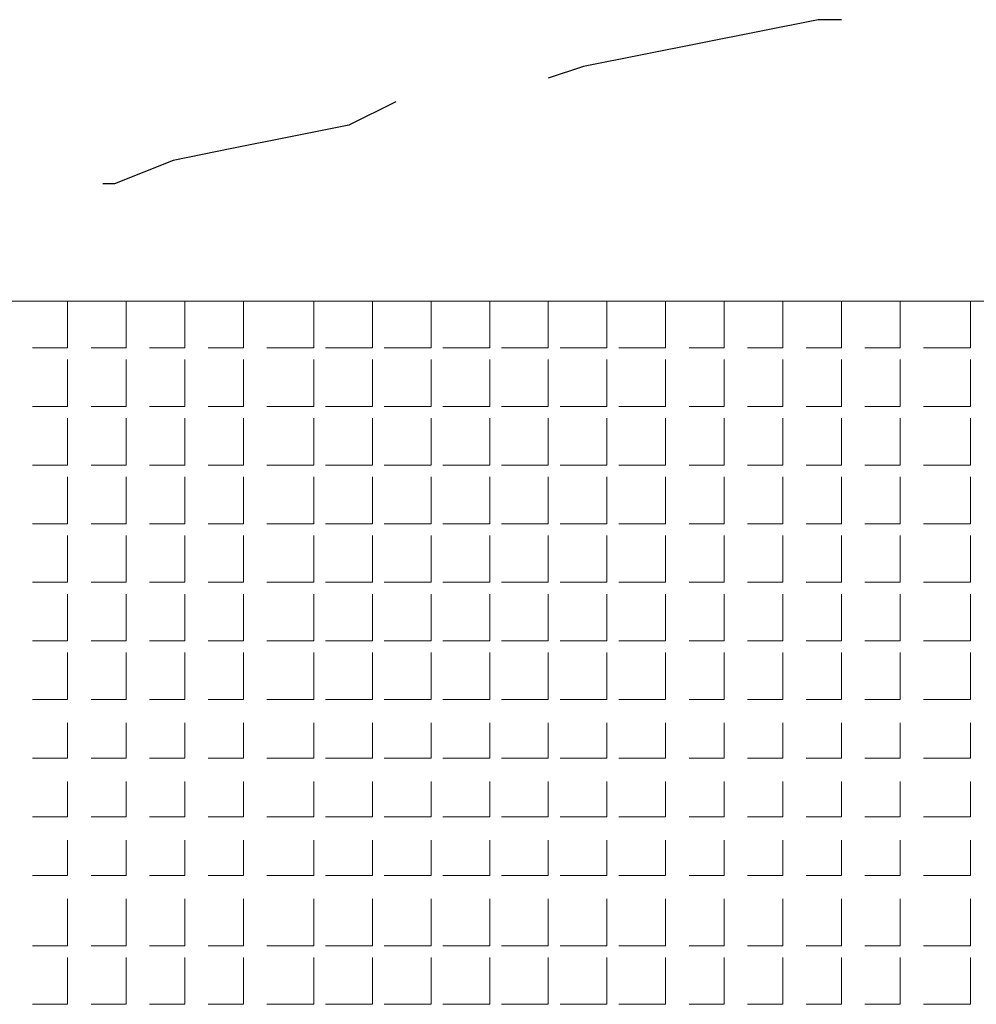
# Model space of a CAD drawing. Header units: metres. Extents: x 5.7 to 89.8, y 4 to 63.5.
# Tile 273 of 475: x 55.074 to 55.859, y 10.793 to 11.602. Entities that reach past the tile are written whole.
import ezdxf

# ---------------------------------------------------------------- set-up
doc = ezdxf.new("R2010")
doc.units = ezdxf.units.M
doc.header["$MEASUREMENT"] = 0
for name, color, linetype in [('PDF17_hatch-plan', 7, 'Continuous'), ('PDF17_kaff', 7, 'Continuous'), ('PDF17_textt', 7, 'Continuous')]:
    doc.layers.add(name, color=color, linetype=linetype)

msp = doc.modelspace()

# ---------------------------------------------------------------- linework, layer by layer
at = {"layer": 'PDF17_hatch-plan', "lineweight": 18}
for points in [[(55.08404, 11.33271), (55.11294, 11.33271), (55.11294, 11.37124)], [(55.1322, 11.33271), (55.16109, 11.33271), (55.16109, 11.37124)], [(55.18036, 11.33271), (55.20925, 11.33271), (55.20925, 11.37124)], [(55.22851, 11.33271), (55.2574, 11.33271), (55.2574, 11.37124)], [(55.27667, 11.33271), (55.31519, 11.33271), (55.31519, 11.37124)], [(55.32482, 11.33271), (55.36335, 11.33271), (55.36335, 11.37124)], [(55.37298, 11.33271), (55.4115, 11.33271), (55.4115, 11.37124)], [(55.42114, 11.33271), (55.45966, 11.33271), (55.45966, 11.37124)], [(55.46929, 11.33271), (55.50782, 11.33271), (55.50782, 11.37124)], [(55.51745, 11.33271), (55.55597, 11.33271), (55.55597, 11.37124)], [(55.5656, 11.33271), (55.60413, 11.33271), (55.60413, 11.37124)], [(55.62339, 11.33271), (55.65228, 11.33271), (55.65228, 11.37124)], [(55.67155, 11.33271), (55.70044, 11.33271), (55.70044, 11.37124)], [(55.7197, 11.33271), (55.7486, 11.33271), (55.7486, 11.37124)], [(55.76786, 11.33271), (55.79675, 11.33271), (55.79675, 11.37124)], [(55.81601, 11.33271), (55.85454, 11.33271), (55.85454, 11.37124)], [(55.08404, 11.28456), (55.11294, 11.28456), (55.11294, 11.32308)], [(55.1322, 11.28456), (55.16109, 11.28456), (55.16109, 11.32308)], [(55.18036, 11.28456), (55.20925, 11.28456), (55.20925, 11.32308)], [(55.22851, 11.28456), (55.2574, 11.28456), (55.2574, 11.32308)], [(55.27667, 11.28456), (55.31519, 11.28456), (55.31519, 11.32308)], [(55.32482, 11.28456), (55.36335, 11.28456), (55.36335, 11.32308)], [(55.37298, 11.28456), (55.4115, 11.28456), (55.4115, 11.32308)], [(55.42114, 11.28456), (55.45966, 11.28456), (55.45966, 11.32308)], [(55.46929, 11.28456), (55.50782, 11.28456), (55.50782, 11.32308)], [(55.51745, 11.28456), (55.55597, 11.28456), (55.55597, 11.32308)], [(55.5656, 11.28456), (55.60413, 11.28456), (55.60413, 11.32308)], [(55.62339, 11.28456), (55.65228, 11.28456), (55.65228, 11.32308)], [(55.67155, 11.28456), (55.70044, 11.28456), (55.70044, 11.32308)], [(55.7197, 11.28456), (55.7486, 11.28456), (55.7486, 11.32308)], [(55.76786, 11.28456), (55.79675, 11.28456), (55.79675, 11.32308)], [(55.81601, 11.28456), (55.85454, 11.28456), (55.85454, 11.32308)], [(55.08404, 11.2364), (55.11294, 11.2364), (55.11294, 11.27492)], [(55.1322, 11.2364), (55.16109, 11.2364), (55.16109, 11.27492)], [(55.18036, 11.2364), (55.20925, 11.2364), (55.20925, 11.27492)], [(55.22851, 11.2364), (55.2574, 11.2364), (55.2574, 11.27492)], [(55.27667, 11.2364), (55.31519, 11.2364), (55.31519, 11.27492)], [(55.32482, 11.2364), (55.36335, 11.2364), (55.36335, 11.27492)], [(55.37298, 11.2364), (55.4115, 11.2364), (55.4115, 11.27492)], [(55.42114, 11.2364), (55.45966, 11.2364), (55.45966, 11.27492)], [(55.46929, 11.2364), (55.50782, 11.2364), (55.50782, 11.27492)], [(55.51745, 11.2364), (55.55597, 11.2364), (55.55597, 11.27492)], [(55.5656, 11.2364), (55.60413, 11.2364), (55.60413, 11.27492)], [(55.62339, 11.2364), (55.65228, 11.2364), (55.65228, 11.27492)], [(55.67155, 11.2364), (55.70044, 11.2364), (55.70044, 11.27492)], [(55.7197, 11.2364), (55.7486, 11.2364), (55.7486, 11.27492)], [(55.76786, 11.2364), (55.79675, 11.2364), (55.79675, 11.27492)], [(55.81601, 11.2364), (55.85454, 11.2364), (55.85454, 11.27492)], [(55.08404, 11.18824), (55.11294, 11.18824), (55.11294, 11.22677)], [(55.1322, 11.18824), (55.16109, 11.18824), (55.16109, 11.22677)], [(55.18036, 11.18824), (55.20925, 11.18824), (55.20925, 11.22677)], [(55.22851, 11.18824), (55.2574, 11.18824), (55.2574, 11.22677)], [(55.27667, 11.18824), (55.31519, 11.18824), (55.31519, 11.22677)], [(55.32482, 11.18824), (55.36335, 11.18824), (55.36335, 11.22677)], [(55.37298, 11.18824), (55.4115, 11.18824), (55.4115, 11.22677)], [(55.42114, 11.18824), (55.45966, 11.18824), (55.45966, 11.22677)], [(55.46929, 11.18824), (55.50782, 11.18824), (55.50782, 11.22677)], [(55.51745, 11.18824), (55.55597, 11.18824), (55.55597, 11.22677)], [(55.5656, 11.18824), (55.60413, 11.18824), (55.60413, 11.22677)], [(55.62339, 11.18824), (55.65228, 11.18824), (55.65228, 11.22677)], [(55.67155, 11.18824), (55.70044, 11.18824), (55.70044, 11.22677)], [(55.7197, 11.18824), (55.7486, 11.18824), (55.7486, 11.22677)], [(55.76786, 11.18824), (55.79675, 11.18824), (55.79675, 11.22677)], [(55.81601, 11.18824), (55.85454, 11.18824), (55.85454, 11.22677)], [(55.08404, 11.14009), (55.11294, 11.14009), (55.11294, 11.17861)], [(55.1322, 11.14009), (55.16109, 11.14009), (55.16109, 11.17861)], [(55.18036, 11.14009), (55.20925, 11.14009), (55.20925, 11.17861)], [(55.22851, 11.14009), (55.2574, 11.14009), (55.2574, 11.17861)], [(55.27667, 11.14009), (55.31519, 11.14009), (55.31519, 11.17861)], [(55.32482, 11.14009), (55.36335, 11.14009), (55.36335, 11.17861)], [(55.37298, 11.14009), (55.4115, 11.14009), (55.4115, 11.17861)], [(55.42114, 11.14009), (55.45966, 11.14009), (55.45966, 11.17861)], [(55.46929, 11.14009), (55.50782, 11.14009), (55.50782, 11.17861)], [(55.51745, 11.14009), (55.55597, 11.14009), (55.55597, 11.17861)], [(55.5656, 11.14009), (55.60413, 11.14009), (55.60413, 11.17861)], [(55.62339, 11.14009), (55.65228, 11.14009), (55.65228, 11.17861)], [(55.67155, 11.14009), (55.70044, 11.14009), (55.70044, 11.17861)], [(55.7197, 11.14009), (55.7486, 11.14009), (55.7486, 11.17861)], [(55.76786, 11.14009), (55.79675, 11.14009), (55.79675, 11.17861)], [(55.81601, 11.14009), (55.85454, 11.14009), (55.85454, 11.17861)], [(55.08404, 11.09193), (55.11294, 11.09193), (55.11294, 11.13046)], [(55.1322, 11.09193), (55.16109, 11.09193), (55.16109, 11.13046)], [(55.18036, 11.09193), (55.20925, 11.09193), (55.20925, 11.13046)], [(55.22851, 11.09193), (55.2574, 11.09193), (55.2574, 11.13046)], [(55.27667, 11.09193), (55.31519, 11.09193), (55.31519, 11.13046)], [(55.32482, 11.09193), (55.36335, 11.09193), (55.36335, 11.13046)], [(55.37298, 11.09193), (55.4115, 11.09193), (55.4115, 11.13046)], [(55.42114, 11.09193), (55.45966, 11.09193), (55.45966, 11.13046)], [(55.46929, 11.09193), (55.50782, 11.09193), (55.50782, 11.13046)], [(55.51745, 11.09193), (55.55597, 11.09193), (55.55597, 11.13046)], [(55.5656, 11.09193), (55.60413, 11.09193), (55.60413, 11.13046)], [(55.62339, 11.09193), (55.65228, 11.09193), (55.65228, 11.13046)], [(55.67155, 11.09193), (55.70044, 11.09193), (55.70044, 11.13046)], [(55.7197, 11.09193), (55.7486, 11.09193), (55.7486, 11.13046)], [(55.76786, 11.09193), (55.79675, 11.09193), (55.79675, 11.13046)], [(55.81601, 11.09193), (55.85454, 11.09193), (55.85454, 11.13046)], [(55.08404, 11.04378), (55.11294, 11.04378), (55.11294, 11.0823)], [(55.1322, 11.04378), (55.16109, 11.04378), (55.16109, 11.0823)], [(55.18036, 11.04378), (55.20925, 11.04378), (55.20925, 11.0823)], [(55.22851, 11.04378), (55.2574, 11.04378), (55.2574, 11.0823)], [(55.27667, 11.04378), (55.31519, 11.04378), (55.31519, 11.0823)], [(55.32482, 11.04378), (55.36335, 11.04378), (55.36335, 11.0823)], [(55.37298, 11.04378), (55.4115, 11.04378), (55.4115, 11.0823)], [(55.42114, 11.04378), (55.45966, 11.04378), (55.45966, 11.0823)], [(55.46929, 11.04378), (55.50782, 11.04378), (55.50782, 11.0823)], [(55.51745, 11.04378), (55.55597, 11.04378), (55.55597, 11.0823)], [(55.5656, 11.04378), (55.60413, 11.04378), (55.60413, 11.0823)], [(55.62339, 11.04378), (55.65228, 11.04378), (55.65228, 11.0823)], [(55.67155, 11.04378), (55.70044, 11.04378), (55.70044, 11.0823)], [(55.7197, 11.04378), (55.7486, 11.04378), (55.7486, 11.0823)], [(55.76786, 11.04378), (55.79675, 11.04378), (55.79675, 11.0823)], [(55.81601, 11.04378), (55.85454, 11.04378), (55.85454, 11.0823)], [(55.08404, 10.99562), (55.11294, 10.99562), (55.11294, 11.02451)], [(55.1322, 10.99562), (55.16109, 10.99562), (55.16109, 11.02451)], [(55.18036, 10.99562), (55.20925, 10.99562), (55.20925, 11.02451)], [(55.22851, 10.99562), (55.2574, 10.99562), (55.2574, 11.02451)], [(55.27667, 10.99562), (55.31519, 10.99562), (55.31519, 11.02451)], [(55.32482, 10.99562), (55.36335, 10.99562), (55.36335, 11.02451)], [(55.37298, 10.99562), (55.4115, 10.99562), (55.4115, 11.02451)], [(55.42114, 10.99562), (55.45966, 10.99562), (55.45966, 11.02451)], [(55.46929, 10.99562), (55.50782, 10.99562), (55.50782, 11.02451)], [(55.51745, 10.99562), (55.55597, 10.99562), (55.55597, 11.02451)], [(55.5656, 10.99562), (55.60413, 10.99562), (55.60413, 11.02451)], [(55.62339, 10.99562), (55.65228, 10.99562), (55.65228, 11.02451)], [(55.67155, 10.99562), (55.70044, 10.99562), (55.70044, 11.02451)], [(55.7197, 10.99562), (55.7486, 10.99562), (55.7486, 11.02451)], [(55.76786, 10.99562), (55.79675, 10.99562), (55.79675, 11.02451)], [(55.81601, 10.99562), (55.85454, 10.99562), (55.85454, 11.02451)], [(55.08404, 10.94746), (55.11294, 10.94746), (55.11294, 10.97636)], [(55.1322, 10.94746), (55.16109, 10.94746), (55.16109, 10.97636)], [(55.18036, 10.94746), (55.20925, 10.94746), (55.20925, 10.97636)], [(55.22851, 10.94746), (55.2574, 10.94746), (55.2574, 10.97636)], [(55.27667, 10.94746), (55.31519, 10.94746), (55.31519, 10.97636)], [(55.32482, 10.94746), (55.36335, 10.94746), (55.36335, 10.97636)], [(55.37298, 10.94746), (55.4115, 10.94746), (55.4115, 10.97636)], [(55.42114, 10.94746), (55.45966, 10.94746), (55.45966, 10.97636)], [(55.46929, 10.94746), (55.50782, 10.94746), (55.50782, 10.97636)], [(55.51745, 10.94746), (55.55597, 10.94746), (55.55597, 10.97636)], [(55.5656, 10.94746), (55.60413, 10.94746), (55.60413, 10.97636)], [(55.62339, 10.94746), (55.65228, 10.94746), (55.65228, 10.97636)], [(55.67155, 10.94746), (55.70044, 10.94746), (55.70044, 10.97636)], [(55.7197, 10.94746), (55.7486, 10.94746), (55.7486, 10.97636)], [(55.76786, 10.94746), (55.79675, 10.94746), (55.79675, 10.97636)], [(55.81601, 10.94746), (55.85454, 10.94746), (55.85454, 10.97636)], [(55.08404, 10.89931), (55.11294, 10.89931), (55.11294, 10.9282)], [(55.1322, 10.89931), (55.16109, 10.89931), (55.16109, 10.9282)], [(55.18036, 10.89931), (55.20925, 10.89931), (55.20925, 10.9282)], [(55.22851, 10.89931), (55.2574, 10.89931), (55.2574, 10.9282)], [(55.27667, 10.89931), (55.31519, 10.89931), (55.31519, 10.9282)], [(55.32482, 10.89931), (55.36335, 10.89931), (55.36335, 10.9282)], [(55.37298, 10.89931), (55.4115, 10.89931), (55.4115, 10.9282)], [(55.42114, 10.89931), (55.45966, 10.89931), (55.45966, 10.9282)], [(55.46929, 10.89931), (55.50782, 10.89931), (55.50782, 10.9282)], [(55.51745, 10.89931), (55.55597, 10.89931), (55.55597, 10.9282)], [(55.5656, 10.89931), (55.60413, 10.89931), (55.60413, 10.9282)], [(55.62339, 10.89931), (55.65228, 10.89931), (55.65228, 10.9282)], [(55.67155, 10.89931), (55.70044, 10.89931), (55.70044, 10.9282)], [(55.7197, 10.89931), (55.7486, 10.89931), (55.7486, 10.9282)], [(55.76786, 10.89931), (55.79675, 10.89931), (55.79675, 10.9282)], [(55.81601, 10.89931), (55.85454, 10.89931), (55.85454, 10.9282)], [(55.08404, 10.84152), (55.11294, 10.84152), (55.11294, 10.88005)], [(55.1322, 10.84152), (55.16109, 10.84152), (55.16109, 10.88005)], [(55.18036, 10.84152), (55.20925, 10.84152), (55.20925, 10.88005)], [(55.22851, 10.84152), (55.2574, 10.84152), (55.2574, 10.88005)], [(55.27667, 10.84152), (55.31519, 10.84152), (55.31519, 10.88005)], [(55.32482, 10.84152), (55.36335, 10.84152), (55.36335, 10.88005)], [(55.37298, 10.84152), (55.4115, 10.84152), (55.4115, 10.88005)], [(55.42114, 10.84152), (55.45966, 10.84152), (55.45966, 10.88005)], [(55.46929, 10.84152), (55.50782, 10.84152), (55.50782, 10.88005)], [(55.51745, 10.84152), (55.55597, 10.84152), (55.55597, 10.88005)], [(55.5656, 10.84152), (55.60413, 10.84152), (55.60413, 10.88005)], [(55.62339, 10.84152), (55.65228, 10.84152), (55.65228, 10.88005)], [(55.67155, 10.84152), (55.70044, 10.84152), (55.70044, 10.88005)], [(55.7197, 10.84152), (55.7486, 10.84152), (55.7486, 10.88005)], [(55.76786, 10.84152), (55.79675, 10.84152), (55.79675, 10.88005)], [(55.81601, 10.84152), (55.85454, 10.84152), (55.85454, 10.88005)], [(55.08404, 10.79336), (55.11294, 10.79336), (55.11294, 10.83189)], [(55.1322, 10.79336), (55.16109, 10.79336), (55.16109, 10.83189)], [(55.18036, 10.79336), (55.20925, 10.79336), (55.20925, 10.83189)], [(55.22851, 10.79336), (55.2574, 10.79336), (55.2574, 10.83189)], [(55.27667, 10.79336), (55.31519, 10.79336), (55.31519, 10.83189)], [(55.32482, 10.79336), (55.36335, 10.79336), (55.36335, 10.83189)], [(55.37298, 10.79336), (55.4115, 10.79336), (55.4115, 10.83189)], [(55.42114, 10.79336), (55.45966, 10.79336), (55.45966, 10.83189)], [(55.46929, 10.79336), (55.50782, 10.79336), (55.50782, 10.83189)], [(55.51745, 10.79336), (55.55597, 10.79336), (55.55597, 10.83189)], [(55.5656, 10.79336), (55.60413, 10.79336), (55.60413, 10.83189)], [(55.62339, 10.79336), (55.65228, 10.79336), (55.65228, 10.83189)], [(55.67155, 10.79336), (55.70044, 10.79336), (55.70044, 10.83189)], [(55.7197, 10.79336), (55.7486, 10.79336), (55.7486, 10.83189)], [(55.76786, 10.79336), (55.79675, 10.79336), (55.79675, 10.83189)], [(55.81601, 10.79336), (55.85454, 10.79336), (55.85454, 10.83189)]]:
    msp.add_lwpolyline(points, dxfattribs=at)
at = {"layer": 'PDF17_kaff', "lineweight": 20}
msp.add_lwpolyline([(54.77584, 11.37124), (57.88672, 11.37124), (57.99267, 11.37124)], dxfattribs=at)
at = {"layer": 'PDF17_textt', "lineweight": 30}
for points in [[(55.7486, 11.60239), (55.72933, 11.60239), (55.68118, 11.59275), (55.63302, 11.58312), (55.58487, 11.57349), (55.53671, 11.56386), (55.50782, 11.55423)], [(55.38261, 11.53497), (55.34409, 11.5157), (55.29593, 11.50607), (55.24777, 11.49644), (55.19962, 11.48681), (55.15146, 11.46755), (55.14183, 11.46755)]]:
    msp.add_lwpolyline(points, dxfattribs=at)

doc.saveas('drawing.dxf')
